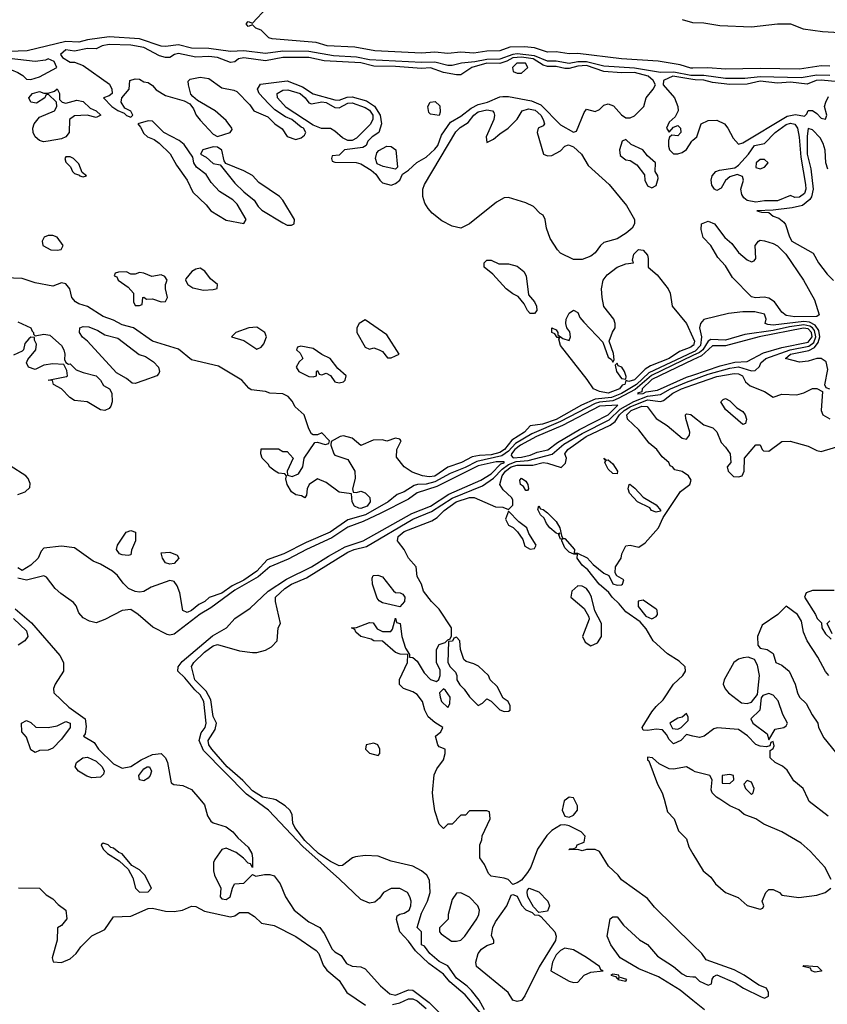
# Model space of a CAD drawing. Header units: inches. Extents: x 2348352 to 2479776, y 460422 to 613655.
# Tile 400 of 590: x 2416898 to 2420619, y 549056 to 553590. Entities that reach past the tile are written whole.
import ezdxf

# ---------------------------------------------------------------- set-up
doc = ezdxf.new("R2010")
doc.units = ezdxf.units.IN
doc.header["$MEASUREMENT"] = 0
for name, color, linetype in [('C4514', 7, 'Continuous'), ('C4515', 7, 'Continuous'), ('C4524', 7, 'Continuous'), ('C4525', 7, 'Continuous')]:
    doc.layers.add(name, color=color, linetype=linetype)

msp = doc.modelspace()

# ---------------------------------------------------------------- linework, layer by layer
at = {"layer": 'C4514', "color": 4}
for points, elevation in [([(2417728.6, 550000), (2417750, 549974.8), (2417763.8, 549923.8), (2417779.1, 549899.1), (2417790, 549890.8), (2417850, 549873.4), (2417880.7, 549850), (2417902.8, 549822.8), (2417950, 549778.8), (2417966.8, 549750), (2417971, 549729), (2417970, 549686), (2417962, 549702), (2417950, 549706), (2417929.4, 549729.4), (2417895.5, 549755.5), (2417850, 549775.3), (2417830, 549768), (2417796.9, 549723.1), (2417791, 549709), (2417790.8, 549670), (2417794.8, 549650), (2417824.7, 549590), (2417822, 549550), (2417830, 549542), (2417850, 549538), (2417868, 549550), (2417878, 549590), (2417888, 549610), (2417930, 549614), (2417970, 549654), (2417986, 549646), (2418026, 549654), (2418050, 549654), (2418070, 549646.8), (2418098.8, 549610), (2418122.8, 549550), (2418162.8, 549490), (2418230, 549434.8), (2418281, 549410), (2418301.4, 549381.4), (2418337.3, 549310), (2418350, 549297.3), (2418379.8, 549279.8), (2418403.4, 549243.4), (2418430, 549230.7), (2418470, 549227.7), (2418490, 549218.8), (2418560.5, 549140.5), (2418603.8, 549103.8), (2418630, 549097.4), (2418690, 549122.7), (2418710, 549120.2), (2418784.6, 549064.6), (2418890, 548956.9)], 36), ([(2419046.1, 548986.1), (2418950, 549099.2), (2418879.2, 549159.2), (2418850, 549194.5), (2418783.2, 549243.2), (2418722.1, 549302.1), (2418690, 549346.3), (2418649.7, 549390), (2418634, 549446), (2418636.4, 549463.6), (2418648.7, 549471.3), (2418670, 549474.8), (2418691.8, 549490), (2418699.5, 549510), (2418700.9, 549530), (2418696, 549550), (2418684, 549570), (2418650, 549589.2), (2418610, 549589.3), (2418574, 549570), (2418555.1, 549544.9), (2418533.9, 549526.1), (2418510, 549522), (2418470, 549538.8), (2418372.2, 549632.2), (2418202.4, 549782.4), (2418044, 549950), (2417974.6, 550000)], 36), ([(2419039.4, 549030), (2419015.5, 549075.5), (2418979.8, 549119.8), (2418960, 549140), (2418910, 549175.8), (2418870, 549232.3), (2418830, 549252.3), (2418787.8, 549290), (2418762.9, 549322.9), (2418750, 549329.6), (2418749.1, 549389.1), (2418729.2, 549410), (2418750, 549476), (2418777.6, 549530), (2418789.6, 549570), (2418786.8, 549626.8), (2418773.2, 549650), (2418749.2, 549670), (2418710, 549691.6), (2418610, 549715.1), (2418550, 549738), (2418490, 549741.2), (2418445.2, 549734.8), (2418432, 549730), (2418384.7, 549695.3), (2418370, 549694), (2418330, 549713), (2418275.1, 549750), (2418212.4, 549810), (2418166.3, 549870), (2418157.2, 549890), (2418154, 549930), (2418142, 549950), (2418121.2, 549970), (2418078, 549998), (2418067.9, 550000)], 32), ([(2420000, 549330), (2419822.5, 549502.5), (2419790, 549543.7), (2419670, 549629), (2419656, 549650), (2419611.3, 549691.3), (2419570, 549759), (2419550, 549768.7), (2419510, 549768.7), (2419490, 549762), (2419470, 549768), (2419427.3, 549767.3), (2419432, 549772), (2419448, 549772), (2419462, 549778), (2419466, 549790), (2419498, 549802), (2419504, 549830), (2419485.2, 549850), (2419430, 549878), (2419410, 549882.9), (2419390, 549880.7), (2419350, 549855.6), (2419327.1, 549832.9), (2419283, 549770), (2419252.4, 549687.6), (2419237.2, 549662.8), (2419210, 549628), (2419190, 549615.3), (2419170, 549608), (2419148, 549630), (2419130, 549637.2), (2419070, 549646), (2419058, 549658), (2419039.3, 549699.3), (2419018, 549730), (2419018, 549790), (2419027.3, 549812.7), (2419028.4, 549831.6), (2419066, 549910), (2419062, 549942), (2419050, 549946), (2418970, 549946), (2418952.7, 549927.3), (2418930, 549926), (2418890, 549886), (2418870, 549886), (2418850, 549866), (2418830, 549886), (2418810, 549946), (2418803.3, 550000)], 28), ([(2419416.8, 550000), (2419407, 549993), (2419397.1, 549950), (2419410, 549922.8), (2419430, 549918), (2419450, 549926), (2419467.3, 549950), (2419467.6, 549970), (2419452.9, 550000)], 28), ([(2419866.9, 550000), (2419882.4, 549942.4), (2419914, 549910), (2419934, 549854), (2419970, 549818), (2419980.9, 549780.9), (2420000, 549748.7)], 28), ([(2416892, 549592), (2416990, 549591.3), (2417019.6, 549559.6), (2417050, 549542), (2417075.3, 549515.3), (2417111.3, 549490), (2417116, 549450), (2417090, 549418), (2417072.7, 549407.3), (2417071, 549351), (2417047.3, 549270), (2417052, 549252), (2417090, 549247.7), (2417130, 549264.9), (2417158, 549290), (2417179.6, 549320.4), (2417230, 549371.3), (2417290, 549400.7), (2417330, 549458), (2417410, 549461.7), (2417490, 549496.2), (2417510, 549497.8), (2417570, 549484.7), (2417610, 549483.1), (2417648.7, 549490), (2417690, 549508.4), (2417710, 549506.4), (2417750, 549485.2), (2417870, 549459.3), (2417890, 549462.8), (2417910, 549478.8), (2417950, 549478), (2417979.9, 549459.9), (2418012, 549430), (2418070, 549419.1), (2418170, 549368.5), (2418263.8, 549303.8), (2418276.5, 549290), (2418296.7, 549236.7), (2418312.5, 549212.5), (2418370, 549166), (2418406, 549110), (2418491.5, 549051.5)], 32), ([(2420000, 549073), (2419940.9, 549120.9), (2419841.6, 549181.6), (2419750, 549219.6), (2419665.2, 549270), (2419622, 549330), (2419604, 549370), (2419618, 549450), (2419630, 549458), (2419650, 549458), (2419680.5, 549420.5), (2419753.4, 549353.4), (2419790.5, 549330.5), (2419836.8, 549276.8), (2419910.6, 549230.6), (2419950, 549196), (2419970, 549186), (2420000, 549183)], 28), ([(2418615.5, 549055.5), (2418650, 549062.6), (2418690, 549080.7), (2418710, 549081.2), (2418730, 549071.1), (2418770, 549036.9)], 32)]:
    msp.add_lwpolyline(points, dxfattribs=dict(at, elevation=elevation))
for points, elevation in [([(2417282, 549798), (2417274, 549790), (2417282, 549770), (2417302, 549750), (2417356.9, 549716.9), (2417398, 549678), (2417418.8, 549638.8), (2417432, 549590), (2417450, 549572), (2417490, 549574), (2417506, 549590), (2417475.3, 549650), (2417450, 549675.3), (2417415.3, 549695.3), (2417370, 549748), (2417354.6, 549754.6), (2417330, 549775.3), (2417318, 549778), (2417306, 549790)], 36), ([(2418930, 549568.7), (2418910, 549568), (2418890, 549538), (2418872, 549470), (2418871.6, 549448.4), (2418832.7, 549407.3), (2418832, 549390), (2418839.6, 549379.6), (2418887.1, 549347.1), (2418910, 549346), (2418930, 549351.3), (2418948.7, 549370), (2419004, 549450), (2419014, 549470), (2419017.2, 549490), (2419009, 549510), (2418970, 549548.7)], 32), ([(2419190, 549068), (2419170, 549075.3), (2419149, 549110), (2419002, 549230), (2418999.3, 549250), (2419009.7, 549290), (2419025.1, 549310), (2419050, 549327.3), (2419082, 549338), (2419082, 549350), (2419072.3, 549372.3), (2419078, 549410), (2419090, 549434.9), (2419142.7, 549510), (2419162, 549558), (2419170, 549562), (2419190, 549554), (2419210, 549512), (2419230, 549491.3), (2419259.1, 549479.1), (2419270, 549467.3), (2419290, 549466), (2419299.8, 549459.8), (2419363.8, 549390), (2419370.3, 549370), (2419367.2, 549350), (2419291.2, 549228.8), (2419225.8, 549094.2), (2419210, 549074)], 28), ([(2419290, 549478), (2419264.7, 549504.7), (2419239, 549550), (2419235.3, 549570), (2419238, 549582), (2419246, 549590), (2419290, 549574), (2419330.7, 549530), (2419338.8, 549510), (2419330, 549485.2)], 28), ([(2419410, 549314.5), (2419390, 549302.9), (2419370, 549282.9), (2419352.2, 549250), (2419344.9, 549210), (2419430, 549162.8), (2419450, 549156), (2419470, 549158), (2419498, 549190), (2419530, 549204), (2419586, 549210), (2419575.3, 549215.3), (2419568.7, 549230), (2419510, 549272), (2419450, 549306)], 32), ([(2419630, 549194), (2419622, 549190), (2419643.6, 549183.6), (2419650, 549174), (2419658, 549178), (2419654, 549170), (2419690, 549162), (2419695.3, 549170), (2419660.4, 549180.4), (2419658, 549190)], 32)]:
    msp.add_lwpolyline(points, close=True, dxfattribs=dict(at, elevation=elevation))
at = {"layer": 'C4515', "color": 4}
for points, elevation in [([(2420000, 553366.3), (2419990, 553366), (2419941.6, 553381.6), (2419839.3, 553399.3), (2419670, 553408.8), (2419470, 553433.3), (2419430, 553432.3), (2419370, 553441), (2419330, 553440.6), (2419270, 553460.6), (2419224.5, 553464.5), (2419156.4, 553463.6), (2419110, 553446.4), (2419050, 553444.7), (2418990, 553435.1), (2418930, 553439.4), (2418870, 553434.5), (2418810, 553439.4), (2418750, 553436.1), (2418533.8, 553446.2), (2418442.5, 553462.5), (2418314, 553470), (2418264.4, 553484.4), (2418062, 553502), (2418046.3, 553506.3), (2418010, 553541.2), (2417986, 553550), (2417970, 553566), (2417950, 553558), (2417942, 553570), (2417950, 553582), (2417970, 553574), (2418036.4, 553643.6)], 16), ([(2419950, 553591), (2419997.4, 553577.4), (2420000, 553577.2)], 16), ([(2420000, 553332.7), (2419990, 553332.8), (2419911.6, 553348.4), (2419850, 553346.5), (2419730, 553366.7), (2419590, 553376), (2419510, 553395.4), (2419470, 553395.2), (2419430, 553387.8), (2419370, 553397.9), (2419330, 553398.4), (2419270, 553423), (2419190, 553432.5), (2419170, 553429.9), (2419110, 553407.6), (2419050, 553406.5), (2418995.5, 553395.5), (2418934, 553390), (2418890, 553378.9), (2418870, 553379.1), (2418810, 553394.4), (2418750, 553391.8), (2418510, 553405.2), (2418450, 553416.3), (2418343.4, 553423.4), (2418230, 553442.9), (2418110, 553444.2), (2418030, 553433.4), (2417930, 553446.9), (2417870, 553442.4), (2417770, 553456.4), (2417690, 553458.8), (2417630, 553473.7), (2417570, 553466), (2417550, 553467.9), (2417450, 553501.9), (2417310, 553510.5), (2417210, 553497.2), (2417170, 553485.4), (2417110, 553489.9), (2416933.1, 553446.9), (2416850, 553443.4)], 24), ([(2420000, 553314), (2419906.8, 553330), (2419864.9, 553310), (2419862.8, 553290), (2419915.5, 553230), (2419930.8, 553190), (2419931, 553170), (2419917.3, 553142.7), (2419890, 553118), (2419878, 553090), (2419890, 553072), (2419910, 553094), (2419930, 553102), (2419942, 553090), (2419944.7, 553070), (2419930, 553055.3), (2419902, 553058), (2419891.6, 553048.4), (2419886.8, 553033.2), (2419887.5, 553007.5), (2419891.3, 552990), (2419910, 552971.3), (2419930, 552971.3), (2419950, 552978), (2419970, 552991.3), (2419994, 553030), (2420000, 553035.2)], 28), ([(2420000, 552088.7), (2419990, 552081.4), (2419938.4, 552061.6), (2419890.3, 552030), (2419804.7, 551995.3), (2419779.8, 551980.2), (2419730, 551931.5), (2419704.1, 551924.1), (2419691.1, 551928.9), (2419686, 551910), (2419673.8, 551906.2), (2419661.6, 551890), (2419610, 551869.9), (2419570, 551877.6), (2419541.2, 551890), (2419513.1, 551933.1), (2419389.4, 552090), (2419382, 552118), (2419386, 552126), (2419374, 552126), (2419363.1, 552143.1), (2419350, 552149), (2419349.2, 552170), (2419370, 552162), (2419378, 552150), (2419378, 552138), (2419401, 552121), (2419430, 552112), (2419436, 552130), (2419432, 552152), (2419419, 552170), (2419414, 552190), (2419415.3, 552210), (2419430, 552238), (2419450, 552252), (2419470, 552242), (2419478.5, 552218.5), (2419496.4, 552196.4), (2419585.2, 552105.2), (2419610, 552036), (2419624.5, 552024.5), (2419630, 552012), (2419636.5, 552023.5), (2419633.1, 552053.1), (2419613.2, 552110), (2419629.3, 552150.7), (2419642, 552170), (2419642, 552190), (2419635.3, 552210), (2419589.5, 552269.5), (2419580.9, 552310), (2419578.4, 552350), (2419586.3, 552390), (2419604.9, 552415.1), (2419650, 552450.3), (2419690, 552466), (2419726, 552470), (2419722, 552482), (2419727.8, 552510), (2419749, 552531), (2419770, 552528.7), (2419790, 552506), (2419794.3, 552490), (2419794, 552450), (2419835, 552415), (2419885.2, 552350), (2419895.2, 552330), (2419904, 552270), (2419970.8, 552190.8), (2420000, 552126.7)], 24), ([(2420000, 552059), (2419796.7, 551963.3), (2419740.1, 551910), (2419670, 551868.4), (2419624.4, 551850), (2419550, 551843), (2419485.7, 551814.3), (2419370, 551749.4), (2419306.7, 551726.7), (2419250, 551719.5), (2419223.6, 551690), (2419165.8, 551654.2), (2419132, 551610), (2419110, 551597.4), (2419070, 551585.8), (2419016.5, 551583.5), (2418983.1, 551576.9), (2418933, 551550), (2418870.9, 551529.1), (2418810, 551488.3), (2418784.8, 551484.8), (2418753.2, 551490), (2418706.2, 551506.2), (2418669.2, 551530), (2418634.6, 551574.6), (2418635.3, 551610), (2418655.3, 551650), (2418650, 551658), (2418630, 551662), (2418590, 551648.7), (2418570, 551655.3), (2418526.4, 551653.6), (2418470, 551628.7), (2418430, 551662), (2418390, 551673.2), (2418374, 551670), (2418332.7, 551647.3), (2418332, 551630), (2418346, 551590), (2418350, 551584.7), (2418410, 551564.7), (2418442, 551510), (2418443.6, 551476.4), (2418432, 551430), (2418434, 551414), (2418450, 551412), (2418470, 551418), (2418490, 551411), (2418510.7, 551390), (2418512.7, 551370), (2418499.3, 551350), (2418470, 551338.4), (2418460.1, 551340.1), (2418441.2, 551350), (2418429.5, 551369.5), (2418426, 551406), (2418370, 551414), (2418310, 551459), (2418270, 551475.3), (2418231.1, 551448.9), (2418222, 551430), (2418219.6, 551400.4), (2418212, 551388), (2418196.4, 551396.4), (2418170, 551402), (2418150, 551415.3), (2418130, 551448.7), (2418124.7, 551475.3), (2418128, 551490), (2418119, 551499), (2418090, 551501.2), (2418075.3, 551510), (2418050, 551529), (2418042.7, 551542.7), (2418015.3, 551570), (2418009, 551591), (2418010, 551614), (2418090, 551614), (2418110, 551602), (2418130, 551602), (2418158, 551570), (2418131, 551510), (2418131.6, 551491.6), (2418153.6, 551486.4), (2418182, 551498), (2418202, 551530), (2418208, 551570), (2418258, 551642), (2418270, 551644.7), (2418306, 551634), (2418322, 551638), (2418326, 551650), (2418290, 551688), (2418270, 551678), (2418250, 551678), (2418243.1, 551683.1), (2418230, 551706), (2418209.2, 551770), (2418167.7, 551807.7), (2418153.3, 551833.3), (2418134.3, 551854.3), (2418110, 551866.6), (2418050.6, 551869.4), (2418030, 551877.6), (2417965.2, 551885.2), (2417953.2, 551893.2), (2417922, 551930), (2417814, 551994), (2417690, 552022.7), (2417630, 552072), (2417510, 552109.2), (2417422, 552170), (2417370, 552185.2), (2417330, 552206.6), (2417282.7, 552222.7), (2417210, 552269.3), (2417170, 552281.2), (2417155.3, 552290), (2417139, 552310), (2417128.7, 552350), (2417110, 552372.7), (2417090, 552377.2), (2417050, 552362.7), (2416970, 552378.7), (2416910, 552397.4), (2416830, 552400.9)], 28), ([(2416890, 552198), (2416950, 552170.7), (2416955.3, 552155.3), (2416962, 552150), (2416962, 552142), (2416970, 552134), (2417010, 552142), (2417036.7, 552136.7), (2417090.8, 552090), (2417101, 552070), (2417106, 552050), (2417104.7, 552024.7), (2417111.3, 552011.3), (2417123.6, 552003.6), (2417130, 552004.7), (2417158, 551978), (2417190, 551964.7), (2417251, 551950), (2417271, 551930), (2417284.7, 551904.7), (2417311.3, 551890), (2417322, 551870), (2417324.7, 551830), (2417317.3, 551810), (2417310, 551799), (2417290, 551789.5), (2417270, 551792.7), (2417209.6, 551829.6), (2417150, 551836.2), (2417129.3, 551850), (2417090, 551889.3), (2417054, 551910), (2417048.7, 551928.7), (2417029, 551930), (2417114, 551946), (2417118, 551950), (2417114.6, 551974.6), (2417102, 552002), (2417050, 552005.2), (2417010, 551999), (2416970, 551979.3), (2416939, 551990), (2416929.6, 552010), (2416934.8, 552025.2), (2416972, 552070), (2416974.8, 552094.8), (2416966, 552114), (2416966, 552126), (2416950, 552128), (2416939.6, 552120.4), (2416922, 552098), (2416916, 552070), (2416910, 552064), (2416870, 552045.6)], 28), ([(2420000, 552042.8), (2419808.4, 551951.6), (2419733.5, 551886.5), (2419655.1, 551844.9), (2419630, 551835.1), (2419570, 551829), (2419550, 551821.6), (2419390, 551739), (2419256.9, 551683.1), (2419182.4, 551637.6), (2419150, 551603.2), (2419118.6, 551581.4), (2419004.1, 551555.9), (2418950, 551527), (2418880.6, 551499.4), (2418810, 551461), (2418770.7, 551450.7), (2418730.9, 551449.1), (2418715.8, 551444.2), (2418670, 551415.8), (2418636.9, 551403.1), (2418595.8, 551370), (2418490.9, 551309.1), (2418410, 551286.5), (2418328.4, 551230), (2418218.1, 551181.9), (2418115.5, 551130), (2418038.2, 551101.8), (2417990.2, 551050), (2417930.5, 551009.5), (2417877.1, 550982.9), (2417830, 550949.1), (2417771.4, 550928.6), (2417750.5, 550910), (2417722.9, 550897.1), (2417690, 550869.6), (2417670, 550859.3), (2417649.3, 550869.3), (2417635.6, 550950), (2417623.3, 550983.3), (2417610, 551002), (2417590, 551007.8), (2417503.1, 550976.9), (2417470, 550957.2), (2417450, 550953.2), (2417430, 550956), (2417399, 550970), (2417374.5, 550994.5), (2417349.2, 551030), (2417325.2, 551050), (2417270, 551082.7), (2417236.6, 551096.6), (2417150, 551157.2), (2417090, 551165.2), (2417010, 551156), (2416997.5, 551142.5), (2416982.4, 551110), (2416950, 551078.4), (2416910, 551053.2), (2416890, 551065.1)], 32), ([(2420000, 552023.1), (2419810, 551932.5), (2419765.5, 551890), (2419764.1, 551875.9), (2419744.2, 551870), (2419746.3, 551866.3), (2419770, 551868.7), (2419784, 551876), (2419836.2, 551883.8), (2419970, 551943.3), (2420000, 551953.4)], 36), ([(2418067.9, 550000), (2418017.2, 550010), (2417970, 550038.7), (2417925.6, 550085.6), (2417853.3, 550150), (2417783.5, 550230), (2417769.8, 550250), (2417766, 550270), (2417798.9, 550321.1), (2417804.2, 550350), (2417790, 550381.2), (2417778.5, 550458.5), (2417757.3, 550497.3), (2417704.8, 550550), (2417690, 550610.8), (2417699.6, 550630), (2417750, 550677), (2417790, 550706), (2417810, 550712), (2417910, 550684), (2417970, 550676), (2417990, 550676), (2418030, 550686), (2418058.6, 550701.4), (2418084, 550730), (2418089, 550790), (2418099, 550810), (2418077, 550910), (2418076.9, 550930), (2418118.9, 550970), (2418150, 550991), (2418220, 551020), (2418410, 551138.3), (2418438.4, 551150), (2418496.2, 551163.8), (2418710, 551289.4), (2418795.4, 551324.6), (2418890, 551387), (2419030, 551442.6), (2419081.1, 551478.9), (2419120.6, 551519.4), (2419150, 551541.9), (2419185, 551555), (2419240.6, 551559.4), (2419351.1, 551588.9), (2419405.4, 551634.6), (2419490, 551684), (2419613.2, 551746.8), (2419664.4, 551795.6), (2419727.9, 551832.1), (2419790, 551856.6), (2419850, 551863.3), (2419896.8, 551890), (2419970, 551920.6), (2420000, 551931.5)], 32), ([(2418803.3, 550000), (2418799.5, 550030), (2418807.9, 550112.1), (2418820.1, 550139.9), (2418850, 550182), (2418858, 550210), (2418858, 550230), (2418830, 550242), (2418824, 550250), (2418814, 550290), (2418838, 550310), (2418848, 550330), (2418810, 550352.7), (2418779.6, 550379.6), (2418764.5, 550410), (2418754, 550450), (2418730, 550482), (2418710, 550495.3), (2418666, 550510), (2418648.4, 550528.4), (2418648.4, 550551.6), (2418684, 550630), (2418686, 550666), (2418651.6, 550668.4), (2418630, 550675.3), (2418570, 550728), (2418530, 550729), (2418517.2, 550737.2), (2418470, 550749.3), (2418446, 550770), (2418442, 550782), (2418426, 550790), (2418450, 550791.3), (2418510, 550814), (2418527.3, 550812.7), (2418545.4, 550785.4), (2418558, 550778), (2418570, 550772), (2418607.3, 550772.7), (2418616.4, 550783.6), (2418630, 550834), (2418634, 550814), (2418651.3, 550810), (2418658, 550750), (2418676, 550696), (2418694, 550666), (2418694, 550654), (2418710, 550652), (2418730, 550636), (2418762, 550582), (2418790, 550551), (2418818, 550542), (2418828.7, 550551.3), (2418835.3, 550570), (2418834.6, 550594.6), (2418819, 550630), (2418818, 550690), (2418830, 550712), (2418858, 550722), (2418870, 550734), (2418882, 550738), (2418887.3, 550752.7), (2418888, 550790), (2418830, 550875.3), (2418795.3, 550910), (2418758, 550958), (2418748.7, 550990), (2418730, 551026), (2418724, 551070), (2418689, 551110), (2418669, 551150), (2418643.3, 551183.3), (2418639.3, 551190), (2418641.6, 551210), (2418670, 551233.2), (2418797.4, 551282.6), (2418822, 551298), (2418853, 551330), (2418908.3, 551370), (2418970, 551390.2), (2418991.3, 551390), (2419090, 551346.8), (2419124.7, 551344.7), (2419150, 551334), (2419170, 551354), (2419170, 551378), (2419164, 551390), (2419124.8, 551424.8), (2419109.5, 551450), (2419120.2, 551490), (2419136, 551510), (2419162.5, 551530), (2419190, 551538), (2419262.3, 551537.7), (2419310.2, 551550.2), (2419330, 551548.2), (2419392.1, 551527.9), (2419412, 551548), (2419417.2, 551570), (2419409.6, 551590), (2419422.9, 551610), (2419508.5, 551670), (2419618.2, 551721.8), (2419640.8, 551739.2), (2419661.9, 551770), (2419682.4, 551790), (2419710, 551806.8), (2419790, 551838.9), (2419850, 551832.1), (2419864.2, 551835.8), (2419907.3, 551870), (2419947.1, 551890), (2420000, 551908.4)], 28), ([(2420000, 550291), (2419970, 550298), (2419944.7, 550270), (2419910, 550255.3), (2419890, 550275.3), (2419878.6, 550298.6), (2419858.9, 550318.9), (2419830, 550322.9), (2419790, 550316), (2419770, 550318), (2419765.2, 550330), (2419810, 550402), (2419830, 550427.7), (2419862.4, 550457.6), (2419909.5, 550530), (2419954, 550570), (2419965.1, 550590), (2419963.7, 550610), (2419935.6, 550635.6), (2419882.9, 550670), (2419817, 550730), (2419784.7, 550784.7), (2419757, 550817), (2419690, 550862.7), (2419660.1, 550900.1), (2419627, 550930), (2419612.3, 550952.3), (2419567.6, 550990), (2419516.2, 551056.2), (2419490, 551077.2), (2419466.6, 551110), (2419468.4, 551128.4), (2419451.6, 551128.4), (2419430, 551137.2), (2419410, 551157.2), (2419395.3, 551190), (2419398, 551198), (2419390, 551198), (2419382, 551218), (2419386, 551226), (2419378, 551222), (2419370, 551225.2), (2419340.9, 551250), (2419325.6, 551270), (2419314.8, 551294.8), (2419297.2, 551310), (2419285.2, 551334.8), (2419290, 551351), (2419298, 551338), (2419310, 551334.8), (2419330, 551318.8), (2419370, 551278.8), (2419386.8, 551250), (2419394, 551214), (2419401, 551201), (2419410, 551201), (2419454.8, 551150), (2419452.7, 551132.7), (2419467.3, 551132.7), (2419511.9, 551111.9), (2419540.5, 551080.5), (2419590, 551041), (2419612, 551030), (2419630, 550992), (2419650, 550986), (2419670, 550987.3), (2419675.3, 550990), (2419682, 551010), (2419648.7, 551028.7), (2419642, 551042), (2419642.7, 551070), (2419669.5, 551110.5), (2419672, 551130), (2419690, 551166.8), (2419710, 551170.5), (2419750, 551160.3), (2419779.8, 551180.2), (2419840.5, 551250), (2419862, 551298), (2419942.3, 551417.7), (2419985.2, 551450), (2419992.3, 551470), (2419979, 551490), (2419950, 551509), (2419916.4, 551516.4), (2419906, 551530), (2419894.6, 551534.6), (2419888, 551550), (2419857.5, 551577.5), (2419832.7, 551610), (2419798.9, 551638.9), (2419750, 551700.9), (2419698, 551750), (2419694.7, 551770), (2419715.8, 551790), (2419763.7, 551810), (2419788.3, 551808.3), (2419830, 551752.7), (2419880.4, 551720.4), (2419950, 551662.8), (2419970, 551658), (2419984, 551676), (2419985.2, 551690), (2419967.3, 551752.7), (2419966, 551770), (2419970, 551774), (2419990, 551772), (2420000, 551764.1)], 24), ([(2417974.6, 550000), (2417942.9, 550022.9), (2417745.1, 550225.1), (2417724.2, 550270), (2417734.6, 550305.4), (2417752, 550330), (2417757.8, 550350), (2417746.3, 550450), (2417730, 550480.4), (2417704.2, 550504.2), (2417659.6, 550559.6), (2417626, 550590), (2417628.4, 550610), (2417645.9, 550634.1), (2417787, 550753), (2417851.1, 550788.9), (2417890, 550832.4), (2417960.4, 550879.6), (2418042.3, 550957.7), (2418126.6, 551013.4), (2418243, 551070), (2418320.2, 551119.8), (2418397.9, 551162.1), (2418480.5, 551190), (2418704, 551316), (2418790, 551349.4), (2418875.2, 551404.8), (2419023, 551470), (2419070, 551498.6), (2419115, 551545), (2419130.6, 551549.4), (2419130, 551554), (2419093.5, 551553.5), (2419010, 551535.6), (2418819.4, 551440.6), (2418730, 551410.8), (2418690, 551382.4), (2418562.4, 551317.6), (2418480.8, 551279.2), (2418410, 551253.2), (2418336.8, 551203.2), (2418219.5, 551150), (2418134.9, 551105.1), (2418050.3, 551070), (2417996, 551024), (2417890, 550962.7), (2417778.3, 550881.7), (2417730, 550852.7), (2417610, 550759.8), (2417590, 550755.8), (2417578.2, 550758.2), (2417511.7, 550791.7), (2417444, 550850), (2417410, 550873.2), (2417370, 550869.3), (2417290, 550827), (2417250, 550812.7), (2417220.2, 550820.2), (2417190, 550835.3), (2417170, 550858), (2417159, 550890), (2417146.3, 550906.3), (2417087.2, 550947.2), (2417062, 550970), (2417022, 551022), (2417009, 551029), (2416930, 551008.7), (2416890, 551018.5)], 36), ([(2416890, 551402.6), (2416923.7, 551416.3), (2416944.7, 551435.3), (2416946, 551454), (2416937.7, 551477.7), (2416927, 551490), (2416854.9, 551534.9)], 32), ([(2416877.4, 550877.4), (2416952.8, 550812.8), (2417082.7, 550662.7), (2417099.6, 550630), (2417099.7, 550590), (2417062, 550530), (2417053.8, 550510), (2417055.3, 550490), (2417124.4, 550424.4), (2417199.3, 550370), (2417204.9, 550335.1), (2417199.1, 550300.9), (2417192, 550290), (2417241.4, 550261.4), (2417260.5, 550230), (2417330, 550163.1), (2417370, 550143.1), (2417410, 550150.3), (2417458.3, 550181.7), (2417510, 550205.8), (2417550.2, 550210.2), (2417570.2, 550190.2), (2417579.5, 550170), (2417596, 550076), (2417607.7, 550067.7), (2417650, 550063.8), (2417690, 550045.5), (2417728.6, 550000)], 36), ([(2416870, 550831.6), (2416930, 550774.9), (2416935.5, 550750), (2416921, 550730), (2416891.3, 550710)], 32), ([(2420000, 550131.8), (2419970, 550149.3), (2419910, 550138.4), (2419890, 550139.5), (2419843.6, 550163.6), (2419814, 550190), (2419790, 550194), (2419790, 550182), (2419796.9, 550176.9), (2419836, 550070), (2419858.8, 550030), (2419866.9, 550000)], 28), ([(2419452.9, 550000), (2419450, 550006), (2419430, 550009.4), (2419416.8, 550000)], 28)]:
    msp.add_lwpolyline(points, dxfattribs=dict(at, elevation=elevation))
for points, elevation in [([(2417310, 553475.1), (2417278, 553470), (2417250, 553456), (2417210, 553456.3), (2417150, 553444.5), (2417110, 553451.1), (2417086, 553430), (2417095.3, 553415.3), (2417130, 553394.8), (2417150, 553394), (2417190, 553379.1), (2417312.5, 553292.5), (2417322.8, 553270), (2417324.7, 553250), (2417310, 553239), (2417284.7, 553230), (2417322, 553190), (2417350, 553170.8), (2417379.8, 553159.8), (2417390, 553147.7), (2417410, 553141), (2417419, 553150), (2417410, 553168), (2417382, 553182), (2417365.2, 553210), (2417368.7, 553230), (2417402, 553270), (2417406, 553310), (2417430, 553317.3), (2417450, 553316.3), (2417470, 553304), (2417490, 553300.7), (2417510, 553286.8), (2417526.7, 553266.7), (2417570, 553240.5), (2417656.3, 553216.3), (2417682.5, 553202.5), (2417698.8, 553178.8), (2417710.8, 553150), (2417730, 553126.8), (2417790, 553062.8), (2417810, 553051), (2417868, 553070), (2417876.4, 553083.6), (2417875.3, 553090), (2417850, 553125.2), (2417799.3, 553170), (2417717.5, 553217.5), (2417695.3, 553235.3), (2417686.8, 553246.8), (2417675.1, 553290), (2417674, 553306), (2417683.7, 553316.3), (2417730, 553325.3), (2417770, 553318.9), (2417830, 553275.5), (2417885.1, 553265.1), (2417898.7, 553258.7), (2417958.3, 553198.3), (2417977.3, 553170), (2418041.7, 553141.7), (2418073.4, 553110), (2418107.1, 553087.1), (2418130, 553051), (2418170, 553037.3), (2418194.8, 553045.2), (2418210, 553058), (2418216, 553070), (2418206, 553090), (2418194.6, 553094.6), (2418151.5, 553130), (2418122.2, 553142.2), (2418074, 553174), (2418044, 553204), (2418001.2, 553250), (2417994, 553270), (2418006.8, 553293.2), (2418130, 553307.6), (2418200.6, 553280.6), (2418250, 553248.9), (2418350, 553220.7), (2418370, 553219.7), (2418407.3, 553232.7), (2418430, 553235), (2418495.6, 553215.6), (2418532, 553192), (2418559.5, 553150), (2418565.5, 553110), (2418552, 553070), (2418522, 553050), (2418502, 553030), (2418494, 553010), (2418478.8, 553001.2), (2418394, 552990), (2418370, 552966), (2418338, 552962), (2418334, 552950), (2418338, 552938), (2418350, 552934), (2418448.4, 552931.6), (2418470, 552926), (2418517.3, 552897.3), (2418538.5, 552878.5), (2418557.3, 552850), (2418570, 552839.1), (2418610, 552828), (2418630, 552834.8), (2418649, 552850), (2418662, 552878), (2418690, 552896), (2418727.7, 552932.3), (2418770, 552956.3), (2418810, 552993), (2418825.1, 553010), (2418842, 553058), (2418882.5, 553117.5), (2418930, 553145.3), (2418977.6, 553182.4), (2419010, 553199.3), (2419053.2, 553210), (2419110, 553234.4), (2419123.8, 553236.2), (2419150, 553236), (2419255.3, 553215.3), (2419298.3, 553198.3), (2419390, 553104.9), (2419450, 553071), (2419463.1, 553076.9), (2419498, 553162), (2419510, 553178), (2419550, 553166.8), (2419570, 553176), (2419590, 553196), (2419610, 553202.8), (2419633.7, 553193.7), (2419670, 553151.3), (2419690, 553138), (2419710, 553138), (2419730, 553146.8), (2419774, 553190), (2419784, 553230), (2419817, 553270), (2419826.6, 553290), (2419817, 553310), (2419793.6, 553330), (2419730, 553347), (2419670, 553344.8), (2419590, 553350.6), (2419510, 553378.5), (2419470, 553376), (2419430, 553364.8), (2419410, 553364.5), (2419370, 553373.6), (2419330, 553373.7), (2419310, 553380.3), (2419263, 553410), (2419210, 553417), (2419170, 553413.9), (2419141.7, 553398.3), (2419110, 553388.1), (2419050, 553388.9), (2418980.5, 553370), (2418930, 553336.3), (2418910, 553335.4), (2418850, 553346), (2418790, 553368.3), (2418750, 553364.8), (2418630, 553374.8), (2418530, 553375.8), (2418470, 553390.5), (2418300.4, 553400.4), (2418230, 553415.1), (2418110, 553415.5), (2418030, 553400.4), (2417930, 553413.7), (2417906.8, 553410), (2417890, 553396), (2417870, 553392.3), (2417810, 553415.1), (2417770, 553419.7), (2417710, 553416.9), (2417630, 553434.7), (2417611.3, 553430), (2417590, 553415.1), (2417570, 553415.6), (2417542.8, 553422.8), (2417470, 553462), (2417410, 553472.5)], 28), ([(2416850, 553410.8), (2416818.8, 553390), (2416830.7, 553370.7), (2416890, 553346.8), (2416913, 553333), (2416930, 553316), (2416950, 553314), (2416990, 553326.7), (2417069, 553370), (2417057.2, 553397.2), (2417030, 553409.2), (2417016.7, 553403.3), (2416970, 553397.6)], 28), ([(2419228.7, 553390), (2419188.2, 553390), (2419168, 553370), (2419170.9, 553350.9), (2419190, 553342.8), (2419210, 553342.8), (2419239, 553370)], 32), ([(2417110, 553206), (2417161.2, 553218.8), (2417190, 553213.4), (2417222, 553182), (2417251, 553170), (2417271.3, 553150), (2417250, 553139), (2417209.4, 553149.4), (2417150, 553146.6), (2417126.8, 553130), (2417125.5, 553070), (2417110.5, 553050), (2417090, 553041.6), (2417030, 553029.6), (2417007.2, 553027.2), (2416990, 553034), (2416970, 553049.6), (2416959.7, 553070), (2416958.4, 553090), (2416964.5, 553110), (2416990, 553140.7), (2417058, 553170), (2417068.7, 553190), (2417068, 553210), (2417030, 553246), (2417018, 553242), (2417014, 553230), (2416974.9, 553205.1), (2416950, 553209.6), (2416939.5, 553230), (2416957.2, 553250), (2416990, 553259.1), (2417010, 553250.8), (2417029, 553251), (2417059, 553261), (2417070, 553272), (2417082, 553250), (2417082, 553222), (2417094, 553210)], 24), ([(2418242.7, 553202.7), (2418290, 553211.9), (2418310, 553208.8), (2418350, 553184.9), (2418370, 553184.5), (2418410, 553206), (2418430, 553207.3), (2418490, 553184.6), (2418510, 553172.7), (2418519.5, 553159.5), (2418525, 553150), (2418524.8, 553130), (2418513.5, 553106.5), (2418450, 553043.4), (2418430, 553033.9), (2418410, 553034), (2418384.9, 553044.9), (2418350, 553076.8), (2418330, 553088.9), (2418289.1, 553089.1), (2418250, 553103.7), (2418125.2, 553185.2), (2418086.4, 553230), (2418084.4, 553250), (2418110, 553264.9), (2418132.8, 553267.2), (2418190, 553250.2), (2418213.6, 553230), (2418230, 553207)], 24), ([(2419330, 552962.8), (2419350, 552964.9), (2419390, 552985.5), (2419410, 553007.3), (2419426, 553014), (2419450, 553004), (2419485.8, 552970), (2419517.8, 552917.8), (2419614.3, 552830), (2419694.4, 552734.4), (2419730.2, 552670), (2419731.2, 552650), (2419719.1, 552630), (2419692.8, 552607.2), (2419650, 552580.4), (2419590, 552563), (2419574.4, 552550), (2419550, 552515.6), (2419530, 552500.7), (2419490, 552486), (2419450, 552485.2), (2419390, 552515.3), (2419375.3, 552530), (2419342.5, 552582.5), (2419325.2, 552630), (2419319, 552670), (2419309.3, 552689.3), (2419296.6, 552696.6), (2419265.2, 552730), (2419230, 552745.6), (2419150, 552771.1), (2419130, 552769.6), (2419094.9, 552750), (2418971.1, 552648.9), (2418930, 552629.6), (2418890, 552638.3), (2418843.1, 552663.1), (2418798.4, 552698.4), (2418779.5, 552719.5), (2418764.9, 552744.9), (2418755.3, 552775.3), (2418755.6, 552810), (2418762.3, 552830), (2418907.5, 553072.5), (2418926.9, 553093.1), (2418963.6, 553116.4), (2418991.1, 553150), (2419010, 553164.7), (2419050, 553174.7), (2419076, 553170), (2419082.5, 553162.5), (2419086, 553150), (2419082, 553130), (2419047.3, 553050), (2419050, 553024.7), (2419081.2, 553038.8), (2419110, 553064.7), (2419148, 553090), (2419190, 553131.3), (2419212.7, 553170), (2419241.6, 553178.4), (2419272.4, 553172.4), (2419298.5, 553150), (2419310.3, 553130), (2419315.5, 553110), (2419310, 553101.2), (2419286, 553090), (2419282.8, 553070), (2419310.9, 552970.9)], 24), ([(2418830, 553148.7), (2418790, 553154), (2418782.9, 553162.9), (2418778, 553190), (2418789.6, 553210.4), (2418812.4, 553212.4), (2418833.4, 553193.4), (2418836, 553164)], 28), ([(2417490, 553124), (2417442, 553110), (2417455.3, 553095.3), (2417470, 553064.9), (2417487.3, 553050), (2417518, 553038), (2417540.7, 553020.7), (2417591.4, 552971.4), (2417619.9, 552919.9), (2417670.3, 552850.3), (2417696, 552796), (2417757.4, 552737.4), (2417779.1, 552710), (2417850, 552666), (2417930, 552651.3), (2417941.2, 552670), (2417900.4, 552740.4), (2417879.8, 552759.8), (2417818.3, 552798.3), (2417780.4, 552840.4), (2417757.3, 552877.3), (2417712, 552910), (2417700.9, 552930), (2417696.5, 552956.5), (2417655.6, 553015.6), (2417633, 553033), (2417562, 553070), (2417510, 553122)], 28), ([(2419690, 553038), (2419674, 553030), (2419661, 552990), (2419664.5, 552964.5), (2419690, 552944.7), (2419710, 552941), (2419742, 552922), (2419776, 552876), (2419778.8, 552850), (2419790, 552824.7), (2419810, 552816), (2419830, 552826), (2419839, 552859), (2419838, 552870), (2419826, 552890), (2419828, 552930), (2419790, 552962), (2419768.7, 552990), (2419714.6, 553014.6)], 28), ([(2417790, 553004), (2417742, 552990), (2417731.3, 552970), (2417756.4, 552956.4), (2417790, 552926.8), (2417822, 552922), (2417890, 552837.3), (2417930, 552797.3), (2417978.5, 552758.5), (2417996, 552730), (2418013.2, 552713.2), (2418110, 552654), (2418130, 552644), (2418150, 552642.8), (2418162, 552650), (2418163.7, 552670), (2418110, 552759), (2418095.3, 552775.3), (2417999.7, 552839.7), (2417970, 552872), (2417930, 552894), (2417848, 552928), (2417840.2, 552940.2), (2417828.9, 552988.9), (2417810, 553002)], 28), ([(2418630, 552902), (2418572.9, 552912.9), (2418545.6, 552925.6), (2418537.2, 552950), (2418543.2, 552976.8), (2418552.7, 552987.3), (2418590, 553006.8), (2418610, 553006), (2418631, 552991), (2418638, 552910)], 28), ([(2417130, 552958), (2417110, 552958), (2417106, 552950), (2417110, 552934), (2417132.7, 552912.7), (2417142, 552890), (2417150, 552882), (2417174, 552874), (2417174, 552870), (2417190, 552866), (2417206, 552870), (2417186, 552886), (2417170, 552926), (2417146, 552950)], 28), ([(2417050, 552595.3), (2417030, 552595.3), (2417011.3, 552588.7), (2417002, 552570), (2417004.7, 552550), (2417042, 552530), (2417070, 552527.7), (2417088.4, 552531.6), (2417098, 552550), (2417070, 552588)], 28), ([(2419250, 552237.2), (2419237.2, 552250), (2419222, 552282), (2419194.8, 552314.8), (2419170, 552326.6), (2419139.3, 552350), (2419078, 552418), (2419038, 552450), (2419038, 552470), (2419050, 552482), (2419070, 552482), (2419106, 552466), (2419150, 552464.7), (2419190, 552454), (2419221, 552430), (2419231.3, 552410), (2419242.8, 552322.8), (2419270.6, 552290.6), (2419278.8, 552270), (2419280.7, 552250), (2419270, 552237.2)], 24), ([(2417390, 552428), (2417352.7, 552427.3), (2417338, 552422), (2417334, 552410), (2417345.4, 552405.4), (2417352, 552390), (2417397.3, 552357.3), (2417422, 552330), (2417422, 552290), (2417430, 552274), (2417450, 552274), (2417462, 552278), (2417466, 552310), (2417470, 552311.3), (2417482, 552302), (2417510, 552304.7), (2417550, 552291), (2417570, 552292), (2417579, 552310), (2417569.2, 552350), (2417569.3, 552370), (2417577.2, 552390), (2417566.6, 552406.6), (2417550, 552414.5), (2417507.3, 552407.3), (2417470, 552422.7), (2417450, 552425.2), (2417430, 552418), (2417410, 552418)], 28), ([(2417730, 552445.2), (2417710, 552441.2), (2417691.3, 552430), (2417663.6, 552396.4), (2417662, 552390), (2417672, 552370), (2417695.3, 552355.3), (2417744.5, 552344.5), (2417790, 552346.8), (2417808, 552352), (2417808.7, 552370), (2417776.6, 552396.6), (2417751.7, 552431.7)], 28), ([(2417430, 551914.5), (2417415.5, 551915.5), (2417390, 551938), (2417343.6, 551963.6), (2417210, 552109.3), (2417187.2, 552127.2), (2417173.2, 552150), (2417175.3, 552170), (2417190, 552177.3), (2417215.9, 552175.9), (2417258, 552158), (2417290, 552138), (2417350, 552122.8), (2417448.4, 552048.4), (2417478, 552038), (2417514.6, 552014.6), (2417538, 551990), (2417542, 551970), (2417539.3, 551960.7), (2417530.5, 551949.5), (2417470, 551928.2)], 28), ([(2418490, 552208), (2418462, 552190), (2418451.3, 552170), (2418451.3, 552150), (2418490, 552082), (2418510, 552072), (2418530, 552078), (2418554, 552070), (2418570, 552062), (2418592.7, 552032.7), (2418610, 552032), (2418630, 552042), (2418646, 552050), (2418590, 552138)], 28), ([(2417990, 552173.2), (2417954, 552170), (2417894, 552150), (2417874, 552130), (2417930, 552112), (2417990, 552072), (2418010, 552082), (2418023.1, 552096.9), (2418035.3, 552130), (2418028, 552150)], 28), ([(2418194, 552086), (2418178, 552082), (2418174, 552070), (2418190, 552054), (2418202, 552030), (2418185.4, 552014.6), (2418172, 551990), (2418184.7, 551970), (2418230, 551946), (2418250, 551944.7), (2418266, 551950), (2418266, 551970), (2418270, 551974), (2418278, 551958), (2418290, 551954), (2418310, 551962), (2418330, 551952), (2418350, 551922), (2418370, 551918), (2418390, 551922), (2418398, 551930), (2418402, 551950), (2418363.2, 551983.2), (2418328, 552030), (2418290, 552048.7), (2418250, 552076)], 28), ([(2419650, 552008), (2419641, 551999), (2419647.3, 551970), (2419670, 551938), (2419690, 551934), (2419692.9, 551947.1), (2419685.2, 551970), (2419672.3, 551990), (2419656, 551996)], 24), ([(2419654, 551814), (2419569.1, 551810), (2419398.5, 551721.5), (2419278.9, 551670), (2419205.4, 551630), (2419179.4, 551610), (2419163.5, 551590), (2419162.8, 551582.8), (2419171.6, 551571.6), (2419210, 551574.6), (2419250, 551584.7), (2419282.3, 551597.7), (2419330.9, 551609.1), (2419376.5, 551643.5), (2419477.6, 551702.4), (2419610, 551769.5)], 36), ([(2419601, 551561), (2419610, 551562.8), (2419630, 551544), (2419653, 551510), (2419650, 551498), (2419630, 551500.7), (2419610, 551519.3), (2419594, 551550), (2419598, 551558), (2419590, 551571.3)], 24), ([(2419230, 551422), (2419219.5, 551439.5), (2419206, 551450), (2419202, 551470), (2419210, 551478), (2419230, 551464.7), (2419238.8, 551450), (2419242, 551430), (2419238, 551422)], 24), ([(2419830, 551321.2), (2419809.4, 551330), (2419801.5, 551341.5), (2419744.5, 551370), (2419708.2, 551410), (2419700.9, 551430), (2419706, 551450), (2419709.3, 551450.7), (2419732.1, 551432.1), (2419770, 551390.8), (2419830, 551356), (2419850.6, 551330.6), (2419850, 551326)], 24), ([(2419150, 551326), (2419136, 551290), (2419150, 551262), (2419171.3, 551251.3), (2419191.3, 551231.3), (2419216, 551196), (2419225.4, 551165.4), (2419250, 551152), (2419270, 551154), (2419278, 551170), (2419244, 551224), (2419234, 551250), (2419198, 551278)], 28), ([(2417398, 551122), (2417370, 551125.2), (2417358, 551130), (2417344, 551150), (2417349.3, 551170.7), (2417388.7, 551230), (2417410, 551238), (2417431.3, 551230), (2417432, 551210), (2417432, 551190), (2417412.7, 551147.3), (2417410, 551126)], 28), ([(2417590, 551082.7), (2417569.4, 551089.4), (2417555.3, 551110), (2417550, 551134), (2417590, 551138), (2417623.6, 551123.6), (2417632, 551110), (2417610, 551085.2)], 28), ([(2418650, 550886), (2418570, 550904), (2418553.6, 550913.6), (2418545.6, 550925.6), (2418524, 550990), (2418522, 551018), (2418526, 551030), (2418548.4, 551031.6), (2418570, 551024.7), (2418619.8, 550959.8), (2418630, 550951.3), (2418650.9, 550950.9), (2418663.6, 550943.6), (2418672, 550930), (2418671.3, 550910)], 28), ([(2419470, 550982), (2419442, 550958), (2419438, 550930), (2419498.8, 550878.8), (2419519.6, 550839.6), (2419522, 550830), (2419491.3, 550750), (2419503.5, 550723.5), (2419530, 550706), (2419560.4, 550719.6), (2419578, 550750), (2419578, 550810), (2419548, 550868), (2419533.2, 550930), (2419522.7, 550950), (2419508.7, 550970), (2419490, 550981.2)], 28), ([(2419770, 550917.2), (2419747.3, 550912.7), (2419747.7, 550887.7), (2419783.5, 550843.5), (2419810, 550830.8), (2419830, 550841), (2419836, 550850), (2419835.1, 550870), (2419830, 550876)], 24), ([(2418910, 550746), (2418898, 550742), (2418891.6, 550728.4), (2418874, 550726), (2418871.3, 550630), (2418882, 550610), (2418905.4, 550585.4), (2418912, 550570), (2418912, 550550), (2418926.4, 550526.4), (2418946.4, 550506.4), (2418970, 550472), (2419010, 550432), (2419030, 550442), (2419050, 550462), (2419070, 550452), (2419110, 550412), (2419130, 550404.7), (2419150, 550406), (2419158, 550410), (2419158, 550430), (2419148, 550450), (2419126, 550466), (2419098.6, 550518.6), (2419066, 550550), (2419058, 550570), (2419012.1, 550612.1), (2418990, 550624), (2418954.6, 550634.6), (2418944, 550644), (2418928.7, 550690), (2418926, 550730)], 28), ([(2418850, 550508), (2418832, 550490), (2418836, 550470), (2418841, 550450), (2418870, 550422), (2418880.4, 550439.6), (2418882, 550470), (2418860.4, 550500.4)], 28), ([(2417030, 550331), (2417070, 550338.8), (2417110, 550358), (2417130, 550351), (2417130.6, 550330), (2417090, 550276), (2417050, 550236), (2417030, 550226.6), (2416990, 550224), (2416970, 550215.3), (2416950, 550228), (2416930, 550286), (2416908, 550310), (2416906, 550350), (2416930, 550362), (2416950, 550354), (2416972.7, 550332.7)], 32), ([(2419970, 550395.3), (2419950, 550378), (2419930, 550374), (2419894, 550350), (2419905.4, 550325.4), (2419930, 550322), (2419946, 550330), (2419977.2, 550362.8), (2419978, 550378)], 24), ([(2418530, 550259), (2418494, 550250), (2418492, 550230), (2418510, 550212), (2418550, 550202), (2418558, 550210), (2418558, 550230), (2418548, 550250)], 32), ([(2417230, 550099), (2417206.8, 550106.8), (2417169.5, 550129.5), (2417153.2, 550150), (2417159.3, 550170), (2417189, 550190), (2417210, 550193.7), (2417250, 550174.9), (2417277.6, 550150), (2417287.7, 550130), (2417284.5, 550115.5), (2417270, 550101.2)], 32), ([(2417470, 550085.2), (2417449.6, 550089.6), (2417446.6, 550110), (2417470, 550140.5), (2417485.2, 550150), (2417496, 550150), (2417504.9, 550130), (2417499.1, 550110), (2417490, 550097.2)], 32)]:
    msp.add_lwpolyline(points, close=True, dxfattribs=dict(at, elevation=elevation))
at = {"layer": 'C4524', "color": 4}
for points, elevation in [([(2420637.2, 549630), (2420606.8, 549686.8), (2420540.2, 549760.2), (2420498.4, 549798.4), (2420408.7, 549850), (2420325.8, 549885.8), (2420290, 549909.4), (2420235.3, 549930), (2420212, 549952), (2420170, 549969.4), (2420123.8, 550000)], 28), ([(2420622.5, 549922.5), (2420535.6, 549990), (2420531, 550000)], 24), ([(2420000, 549748.7), (2420046.8, 549670), (2420082, 549642), (2420104, 549610), (2420150, 549570.7), (2420208, 549548), (2420250, 549511.3), (2420310, 549494), (2420322, 549498), (2420326, 549510), (2420318, 549530), (2420335.3, 549570), (2420350, 549584.7), (2420370, 549584.7), (2420398, 549570), (2420410, 549558), (2420487.9, 549547.9), (2420570, 549559.1), (2420608.7, 549570), (2420635.3, 549590)], 28), ([(2420000, 549183), (2420010, 549182), (2420030, 549162), (2420070, 549144.7), (2420086, 549150), (2420088.4, 549171.6), (2420096.4, 549183.6), (2420110, 549192), (2420194.4, 549154.4), (2420232, 549130), (2420314, 549090), (2420330, 549084.7), (2420347.3, 549092.7), (2420348, 549110), (2420338, 549130), (2420304, 549144), (2420235.3, 549190), (2420190, 549214.5), (2420060.2, 549260.2), (2420041.2, 549290), (2420000, 549330)], 28), ([(2420053.2, 549030), (2420000, 549073)], 28)]:
    msp.add_lwpolyline(points, dxfattribs=dict(at, elevation=elevation))
at = {"layer": 'C4524', "color": 4, "elevation": 24}
msp.add_lwpolyline([(2420563.1, 549203.1), (2420546, 549210), (2420542, 549222), (2420506, 549230), (2420510, 549234), (2420574, 549230), (2420594, 549210), (2420590, 549208)], close=True, dxfattribs=at)
at = {"layer": 'C4525', "color": 4}
for points, elevation in [([(2420000, 553577.2), (2420050, 553575), (2420123.5, 553563.5), (2420270, 553556), (2420390, 553571.1), (2420450, 553570.3), (2420507.6, 553547.6), (2420596, 553536), (2420728.2, 553528.2)], 16), ([(2420630, 553375.1), (2420590, 553376.8), (2420490, 553361.4), (2420310, 553364.9), (2420150, 553361.4), (2420067.9, 553367.9), (2420000, 553366.3)], 16), ([(2420630, 553333), (2420570, 553333.8), (2420498.5, 553321.5), (2420310, 553326.3), (2420239.6, 553319.6), (2420150, 553318.5), (2420050, 553332), (2420000, 553332.7)], 24), ([(2420670, 553304), (2420590, 553311.2), (2420566.8, 553310), (2420526.6, 553293.4), (2420450, 553302), (2420390, 553296.8), (2420310, 553306), (2420250, 553293.3), (2420170, 553290.6), (2420090, 553300.9), (2420050, 553311.9), (2420010, 553312.2), (2420000, 553314)], 28), ([(2420000, 553035.2), (2420017.2, 553050), (2420038, 553110), (2420070, 553126), (2420110, 553126.8), (2420144.7, 553110), (2420161, 553090), (2420184.5, 553044.5), (2420210, 553016), (2420230, 553023), (2420434.6, 553145.4), (2420472.4, 553152.4), (2420514, 553146), (2420524, 553156), (2420530, 553171.3), (2420550, 553171.3), (2420570, 553158), (2420590, 553136), (2420610, 553132), (2420616, 553150), (2420606, 553190), (2420612.8, 553210), (2420624.8, 553235.2)], 28), ([(2420621.5, 552901.5), (2420612.7, 552930), (2420609.4, 552989.4), (2420599.5, 553019.5), (2420585.6, 553045.6), (2420550, 553082), (2420530, 553088), (2420526.6, 553053.4), (2420526.5, 552970), (2420543, 552903), (2420553.7, 552810), (2420545.5, 552774.5), (2420538.2, 552761.8), (2420505.2, 552734.8), (2420457.1, 552722.9), (2420370, 552712.6), (2420294, 552710), (2420316.4, 552703.6), (2420350, 552702), (2420370, 552684.7), (2420395.3, 552675.3), (2420418, 552658), (2420426.8, 552646.8), (2420444.9, 552590), (2420456, 552570), (2420554.4, 552514.4), (2420578.8, 552470), (2420618.5, 552418.5), (2420648.1, 552388.1)], 28), ([(2420630, 551888.7), (2420614, 551894), (2420608, 551908), (2420621, 551979), (2420614.1, 552014.1), (2420590, 552029.7), (2420570, 552029.7), (2420530, 552017.6), (2420490, 552013.1), (2420426, 552030), (2420449.7, 552050), (2420534.4, 552065.6), (2420560, 552080), (2420577.2, 552102.8), (2420583.7, 552130), (2420579.1, 552159.1), (2420563.1, 552183.1), (2420536.9, 552196.9), (2420510, 552199.3), (2420370, 552182.3), (2420345.5, 552185.5), (2420333.2, 552190), (2420337.2, 552210), (2420330, 552234), (2420285.1, 552245.1), (2420230, 552244.2), (2420163.8, 552236.2), (2420050, 552209), (2420034.8, 552190), (2420030.6, 552170), (2420039.2, 552130), (2420035.3, 552090), (2420010, 552063.7), (2420000, 552059)], 28), ([(2420000, 551931.5), (2420070, 551956.9), (2420170, 551985.4), (2420210, 551990.7), (2420270, 551972.7), (2420286.3, 551973.7), (2420307.2, 551992.8), (2420312.8, 552010), (2420336.3, 552030), (2420448, 552070), (2420533.7, 552086.3), (2420556.2, 552103.8), (2420565.5, 552130), (2420559.1, 552159.1), (2420551.1, 552171.1), (2420538.7, 552178.7), (2420510, 552184), (2420444.6, 552175.4), (2420370, 552158.5), (2420239.3, 552140.7), (2420150, 552114.2), (2420083, 552117), (2420070, 552109.8), (2420045.1, 552070), (2420030, 552057), (2420000, 552042.8)], 32), ([(2420000, 551953.4), (2420124.5, 551995.5), (2420193.2, 552013.2), (2420250, 552015.6), (2420324.9, 552055.1), (2420410, 552080.1), (2420530, 552104.5), (2420549.2, 552130), (2420546.1, 552150), (2420530, 552165.6), (2420508.5, 552168.5), (2420305.5, 552130), (2420150, 552087.8), (2420090, 552088.2), (2420038.5, 552041.5), (2420000, 552023.1)], 36), ([(2420000, 552126.7), (2420007.6, 552110), (2420001.7, 552090), (2420000, 552088.7)], 24), ([(2420000, 551908.4), (2420110, 551946.7), (2420190, 551960.8), (2420210, 551958.5), (2420228, 551950), (2420242.3, 551922.3), (2420263.4, 551903.4), (2420330, 551877.3), (2420370, 551851.3), (2420410, 551864.7), (2420478, 551862), (2420510, 551871.3), (2420550, 551891.3), (2420571.3, 551891.3), (2420596.9, 551876.9), (2420591, 551790), (2420598, 551770), (2420630, 551751)], 28), ([(2420000, 551764.1), (2420050, 551724.7), (2420092, 551710), (2420110, 551692), (2420130, 551642), (2420150, 551622), (2420171.3, 551590), (2420174, 551550), (2420158, 551530), (2420162, 551510), (2420186.4, 551486.4), (2420210, 551484.7), (2420226, 551490), (2420235.3, 551510), (2420238, 551570), (2420290, 551631.3), (2420310, 551631.3), (2420318, 551610), (2420324.9, 551604.9), (2420350, 551603), (2420410, 551646.7), (2420448.5, 551648.5), (2420530, 551625.5), (2420570, 551605.8), (2420590, 551601.2), (2420689.3, 551630)], 24), ([(2420650, 550961.2), (2420550, 550960.5), (2420521, 550950), (2420514, 550930), (2420564.7, 550850), (2420571.6, 550831.6), (2420592.7, 550812.7), (2420594, 550790), (2420610, 550762), (2420636.9, 550736.9)], 24), ([(2420625.2, 550570), (2420610, 550589), (2420574.5, 550654.5), (2420526, 550730), (2420509.3, 550770), (2420499.3, 550819.3), (2420482, 550850), (2420430, 550888.7), (2420390.7, 550850), (2420318, 550802), (2420297.1, 550750), (2420298.8, 550710), (2420310, 550696), (2420342, 550690), (2420370, 550671), (2420382, 550630), (2420410, 550617.3), (2420442.8, 550590), (2420471, 550530), (2420481, 550490), (2420491, 550470), (2420521.1, 550441.1), (2420548.5, 550388.5), (2420574.8, 550350), (2420578.8, 550330), (2420602.5, 550282.5), (2420656.8, 550216.8)], 24), ([(2420642, 550762), (2420618, 550810), (2420630, 550822)], 24), ([(2420531, 550000), (2420508, 550050), (2420465.4, 550085.4), (2420433.3, 550133.3), (2420412.7, 550152.7), (2420379.3, 550170), (2420355.1, 550190), (2420355.3, 550224.7), (2420370, 550234), (2420374.6, 550245.4), (2420370, 550266), (2420358, 550262), (2420354, 550246), (2420338.8, 550241.2), (2420310, 550243.7), (2420290, 550252.7), (2420251.8, 550291.8), (2420210, 550320.9), (2420110.8, 550329.2), (2420096, 550324), (2420052, 550290), (2420030, 550284), (2420000, 550291)], 24), ([(2420123.8, 550000), (2420108.7, 550010), (2420088, 550030), (2420083.1, 550043.1), (2420088, 550090), (2420078, 550110), (2420010, 550126), (2420000, 550131.8)], 28)]:
    msp.add_lwpolyline(points, dxfattribs=dict(at, elevation=elevation))
for points, elevation in [([(2420470, 552771.2), (2420450, 552779.5), (2420390, 552754.8), (2420330, 552755.3), (2420290, 552749.8), (2420250, 552757.8), (2420234, 552770), (2420224.7, 552784.7), (2420221, 552810), (2420233.3, 552850), (2420228.2, 552868.2), (2420203.9, 552876.1), (2420170, 552865.6), (2420150, 552849.7), (2420130, 552814), (2420110, 552803.1), (2420098.4, 552810), (2420087.1, 552827.1), (2420083.1, 552850), (2420088.9, 552871.1), (2420105.6, 552890), (2420122.6, 552897.4), (2420192.6, 552907.4), (2420210, 552920.3), (2420256.2, 552970), (2420282.9, 553010), (2420330, 553018.8), (2420378.9, 553070), (2420430, 553107.1), (2420450, 553113.7), (2420469.2, 553109.2), (2420481.1, 553090), (2420489.4, 553049.4), (2420497, 552957), (2420518.9, 552830), (2420520.6, 552810), (2420514.3, 552790), (2420490, 552772)], 24), ([(2420310, 552946.6), (2420290.7, 552930), (2420289, 552909), (2420310, 552903.6), (2420329.2, 552910), (2420346, 552930), (2420330, 552946)], 24), ([(2420270, 552474), (2420281.2, 552478.8), (2420289.2, 552490), (2420286, 552550), (2420302, 552570), (2420310, 552574), (2420329.3, 552570.7), (2420370, 552559.3), (2420390, 552548.2), (2420428.5, 552510), (2420508.5, 552390), (2420559.2, 552299.2), (2420581, 552230), (2420570, 552222.7), (2420470, 552221.5), (2420430, 552227.8), (2420410, 552242.7), (2420375.1, 552290), (2420350, 552307.3), (2420327.7, 552312.3), (2420288.5, 552308.5), (2420270, 552313.6), (2420182.7, 552402.7), (2420150, 552456), (2420114, 552494), (2420082.7, 552550), (2420047.2, 552587.2), (2420037, 552623), (2420039.3, 552650), (2420070, 552661.3), (2420099.1, 552650), (2420146.7, 552586.7), (2420178.5, 552558.5), (2420210, 552517.3), (2420250, 552483.8)], 24), ([(2420230, 551725.2), (2420150, 551795.3), (2420129, 551830), (2420139, 551841), (2420150, 551846), (2420170, 551834.8), (2420202.5, 551802.5), (2420230, 551786), (2420240.7, 551770), (2420246, 551750), (2420242, 551730)], 24), ([(2420253.6, 550653.6), (2420231.5, 550651.5), (2420210, 550644.8), (2420188.8, 550630), (2420144.4, 550550), (2420139.3, 550530), (2420148.5, 550508.5), (2420164, 550490), (2420224.1, 550444.1), (2420250, 550440.7), (2420270, 550447.3), (2420298, 550482), (2420306, 550570), (2420298, 550618), (2420283.2, 550643.2)], 24), ([(2420350, 550487), (2420322.5, 550477.5), (2420313.4, 550466.6), (2420307.3, 550410), (2420266.8, 550370), (2420276, 550350), (2420342, 550302), (2420350, 550274), (2420378, 550322), (2420418, 550330), (2420430, 550338), (2420435.1, 550350), (2420414.5, 550390), (2420392.6, 550452.6), (2420370, 550479.5)], 24), ([(2420170, 550114), (2420134, 550110), (2420134, 550074), (2420170, 550072), (2420188, 550090), (2420186, 550110)], 28), ([(2420250, 550086), (2420234, 550070), (2420242, 550050), (2420270, 550022), (2420278, 550030), (2420282, 550050), (2420270, 550078)], 28)]:
    msp.add_lwpolyline(points, close=True, dxfattribs=dict(at, elevation=elevation))

doc.saveas('drawing.dxf')
